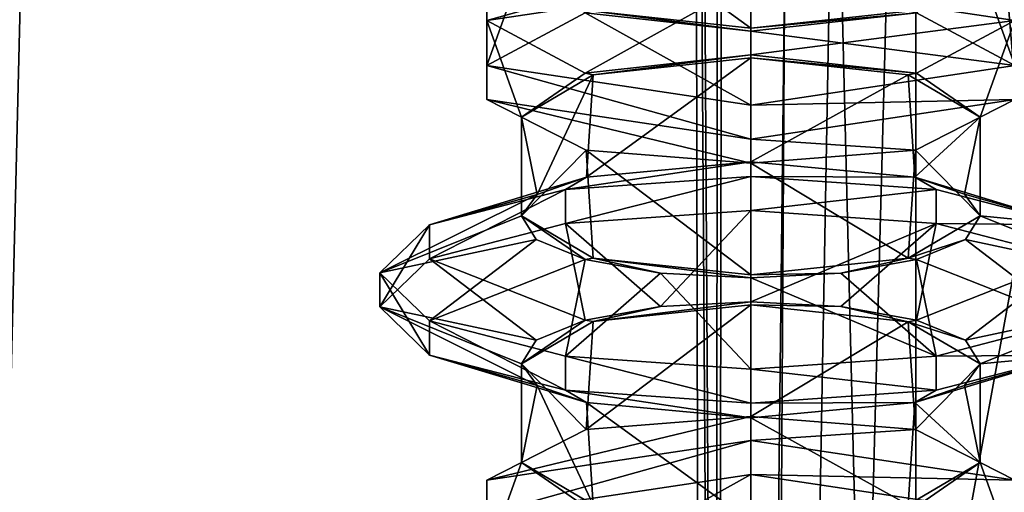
# Model space of a CAD drawing. Header units: millimetres. Extents: x -18.9 to 18.9, y -8.8 to 59.9.
# Tile 281 of 461: x 4.2 to 8.4, y 22.4 to 24.4. Entities that reach past the tile are written whole.
import ezdxf

# ---------------------------------------------------------------- set-up
doc = ezdxf.new("R2010")
doc.units = ezdxf.units.MM
doc.header["$LTSCALE"] = 65.185185
for name, color, linetype in [('1281', 7, 'CONTINUOUS'), ('1287', 7, 'CONTINUOUS'), ('1288', 7, 'CONTINUOUS'), ('1295', 7, 'CONTINUOUS'), ('2921', 7, 'CONTINUOUS'), ('2922', 7, 'CONTINUOUS'), ('2923', 7, 'CONTINUOUS'), ('2924', 7, 'CONTINUOUS'), ('2926', 7, 'CONTINUOUS'), ('2927', 7, 'CONTINUOUS'), ('2928', 7, 'CONTINUOUS'), ('2943', 7, 'CONTINUOUS'), ('2947', 7, 'CONTINUOUS'), ('2948', 7, 'CONTINUOUS'), ('2949', 7, 'CONTINUOUS'), ('2950', 7, 'CONTINUOUS'), ('2985', 7, 'CONTINUOUS'), ('2986', 7, 'CONTINUOUS'), ('2987', 7, 'CONTINUOUS'), ('2988', 7, 'CONTINUOUS'), ('2989', 7, 'CONTINUOUS'), ('2990', 7, 'CONTINUOUS'), ('2996', 7, 'CONTINUOUS'), ('3019', 7, 'CONTINUOUS'), ('3020', 7, 'CONTINUOUS'), ('3021', 7, 'CONTINUOUS'), ('3023', 7, 'CONTINUOUS'), ('3025', 7, 'CONTINUOUS'), ('3026', 7, 'CONTINUOUS'), ('3027', 7, 'CONTINUOUS'), ('3028', 7, 'CONTINUOUS'), ('3029', 7, 'CONTINUOUS'), ('3030', 7, 'CONTINUOUS')]:
    doc.layers.add(name, color=color, linetype=linetype)

msp = doc.modelspace()

# ---------------------------------------------------------------- linework, layer by layer
at = {"layer": '1281', "color": 7, "linetype": 'Continuous'}
for points in [[(4.1534, 26.4569, -16.897), (4.2931, 26.4, -16.8621), (3.5677, -3.5, -17.0303), (4.1534, 26.4569, -16.897)], [(4.2931, 26.4, -16.8621), (9.0291, 26.4, -14.874), (3.5677, -3.5, -17.0303), (4.2931, 26.4, -16.8621)], [(3.5677, -3.5, -17.0303), (9.0291, 26.4, -14.874), (9.0598, -3.5, -14.8553), (3.5677, -3.5, -17.0303)]]:
    msp.add_3dface(points, dxfattribs=at)
at = {"layer": '1287', "color": 7, "linetype": 'Continuous'}
for points in [[(7.1086, 32.4, 8.3562), (7.1086, 29.8178, 8.3562), (7.3235, -3.5, 7.2708), (7.1086, 32.4, 8.3562)], [(7.5416, 32.4, 6.846), (7.1086, 32.4, 8.3562), (7.3235, -3.5, 7.2708), (7.5416, 32.4, 6.846)], [(8.432, -3.5, 5.9497), (7.5416, 32.4, 6.846), (7.3235, -3.5, 7.2708), (8.432, -3.5, 5.9497)], [(8.7092, 32.4, 5.7947), (7.5416, 32.4, 6.846), (8.432, -3.5, 5.9497), (8.7092, 32.4, 5.7947)], [(7.1086, 29.8178, 8.3562), (7.2136, 29.4592, 9.1227), (7.1795, -3.5, 8.9873), (7.1086, 29.8178, 8.3562)], [(7.3235, -3.5, 7.2708), (7.1086, 29.8178, 8.3562), (7.1795, -3.5, 8.9873), (7.3235, -3.5, 7.2708)], [(7.2136, 29.4592, 9.1227), (7.2325, 29.4323, 9.1875), (7.1795, -3.5, 8.9873), (7.2136, 29.4592, 9.1227)], [(7.2325, 29.4323, 9.1875), (7.5455, 29.241, 9.8726), (7.1795, -3.5, 8.9873), (7.2325, 29.4323, 9.1875)], [(7.5455, 29.241, 9.8726), (7.7685, 29.2165, 10.18), (7.1795, -3.5, 8.9873), (7.5455, 29.241, 9.8726)], [(7.7685, 29.2165, 10.18), (8.0516, 29.1905, 10.4742), (7.1795, -3.5, 8.9873), (7.7685, 29.2165, 10.18)], [(8.0516, 29.1905, 10.4742), (8.0516, -3.5, 10.4742), (7.1795, -3.5, 8.9873), (8.0516, 29.1905, 10.4742)]]:
    msp.add_3dface(points, dxfattribs=at)
at = {"layer": '1288', "color": 7, "linetype": 'Continuous'}
for points in [[(8.0516, -3.5, 10.4742), (8.0516, 29.1905, 10.4742), (10.7699, -3.5, 12.9218), (8.0516, -3.5, 10.4742)], [(8.0516, 29.1905, 10.4742), (9.2835, 29.0956, 11.5834), (10.7699, -3.5, 12.9218), (8.0516, 29.1905, 10.4742)]]:
    msp.add_3dface(points, dxfattribs=at)
at = {"layer": '1295', "color": 7, "linetype": 'Continuous'}
for points in [[(-1.389, -3.5, 17.3445), (5.0224, -3.5, 16.6594), (3.603, 26.4, 17.0228), (-1.389, -3.5, 17.3445)], [(5.0224, -3.5, 16.6594), (9.021, 26.4, 14.8789), (3.603, 26.4, 17.0228), (5.0224, -3.5, 16.6594)], [(5.0224, -3.5, 16.6594), (10.7441, -3.5, 13.6867), (9.021, 26.4, 14.8789), (5.0224, -3.5, 16.6594)]]:
    msp.add_3dface(points, dxfattribs=at)
at = {"layer": '2921', "color": 7, "linetype": 'Continuous'}
for points in [[(7.35, 23.794, -13.1832), (7.35, 24.2363, -13.1832), (8.019, 24.1647, -12.9174), (7.35, 23.794, -13.1832)], [(7.35, 23.794, -13.1832), (8.019, 24.1647, -12.9174), (8.0473, 23.7294, -12.8897), (7.35, 23.794, -13.1832)], [(8.019, 24.1647, -12.9174), (8.3241, 23.985, -12.2499), (8.0473, 23.7294, -12.8897), (8.019, 24.1647, -12.9174)], [(8.3241, 23.985, -12.2499), (8.2575, 23.6565, -12.5647), (8.0473, 23.7294, -12.8897), (8.3241, 23.985, -12.2499)], [(8.3241, 23.565, -12.1665), (8.3241, 23.985, -12.2499), (8.0496, 23.8441, -11.5291), (8.3241, 23.565, -12.1665)], [(8.3241, 23.985, -12.2499), (8.3241, 23.565, -12.1665), (8.2575, 23.6565, -12.5647), (8.3241, 23.985, -12.2499)], [(7.35, 23.7885, -11.2332), (8.019, 23.3853, -11.4989), (8.0496, 23.8441, -11.5291), (7.35, 23.7885, -11.2332)], [(8.019, 23.3853, -11.4989), (8.3241, 23.565, -12.1665), (8.0496, 23.8441, -11.5291), (8.019, 23.3853, -11.4989)], [(7.35, 23.7885, -11.2332), (7.35, 23.3137, -11.2332), (8.019, 23.3853, -11.4989), (7.35, 23.7885, -11.2332)]]:
    msp.add_3dface(points, dxfattribs=at)
at = {"layer": '2922', "color": 7, "linetype": 'Continuous'}
for points in [[(7.35, 24.5642, -13.4782), (8.4715, 24.5408, -12.8139), (8.4715, 24.3959, -12.8529), (7.35, 24.5642, -13.4782)], [(8.4715, 24.2041, -11.5635), (7.35, 24.0358, -10.9382), (8.4715, 24.0592, -11.6025), (8.4715, 24.2041, -11.5635)], [(7.35, 24.0358, -10.9382), (7.35, 23.8909, -10.9772), (8.4715, 24.0592, -11.6025), (7.35, 24.0358, -10.9382)]]:
    msp.add_3dface(points, dxfattribs=at)
at = {"layer": '2923', "color": 7, "linetype": 'Continuous'}
for points in [[(7.35, 24.2493, -13.2316), (7.35, 24.5642, -13.4782), (8.4715, 24.3959, -12.8529), (7.35, 24.2493, -13.2316)], [(8.054, 24.1712, -12.9414), (7.35, 24.2493, -13.2316), (8.4715, 24.3959, -12.8529), (8.054, 24.1712, -12.9414)], [(8.3241, 23.985, -12.2499), (8.054, 24.1712, -12.9414), (8.4715, 24.3959, -12.8529), (8.3241, 23.985, -12.2499)], [(8.4715, 24.0592, -11.6025), (8.3241, 23.985, -12.2499), (8.4715, 24.3959, -12.8529), (8.4715, 24.0592, -11.6025)], [(7.35, 23.8909, -10.9772), (8.0496, 23.8441, -11.5291), (8.4715, 24.0592, -11.6025), (7.35, 23.8909, -10.9772)], [(8.0496, 23.8441, -11.5291), (8.3241, 23.985, -12.2499), (8.4715, 24.0592, -11.6025), (8.0496, 23.8441, -11.5291)], [(7.35, 23.8909, -10.9772), (7.35, 23.7885, -11.2332), (8.0496, 23.8441, -11.5291), (7.35, 23.8909, -10.9772)]]:
    msp.add_3dface(points, dxfattribs=at)
at = {"layer": '2924', "color": 7, "linetype": 'Continuous'}
for points in [[(8.3241, 24.615, -12.1665), (8.054, 24.4288, -11.475), (8.4715, 24.2041, -11.5635), (8.3241, 24.615, -12.1665)], [(8.4715, 24.5408, -12.8139), (8.3241, 24.615, -12.1665), (8.4715, 24.2041, -11.5635), (8.4715, 24.5408, -12.8139)], [(8.054, 24.4288, -11.475), (7.35, 24.3507, -11.1848), (8.4715, 24.2041, -11.5635), (8.054, 24.4288, -11.475)], [(7.35, 24.3507, -11.1848), (7.35, 24.0358, -10.9382), (8.4715, 24.2041, -11.5635), (7.35, 24.3507, -11.1848)]]:
    msp.add_3dface(points, dxfattribs=at)
at = {"layer": '2926', "color": 7, "linetype": 'Continuous'}
for points in [[(7.35, 22.4642, -13.4782), (7.35, 22.6091, -13.4392), (8.4715, 22.4408, -12.8139), (7.35, 22.4642, -13.4782)], [(7.35, 22.4642, -13.4782), (8.4715, 22.4408, -12.8139), (8.4715, 22.2959, -12.8529), (7.35, 22.4642, -13.4782)]]:
    msp.add_3dface(points, dxfattribs=at)
at = {"layer": '2927', "color": 7, "linetype": 'Continuous'}
msp.add_3dface([(7.35, 22.1493, -13.2316), (7.35, 22.4642, -13.4782), (8.4715, 22.2959, -12.8529), (7.35, 22.1493, -13.2316)], dxfattribs=at)
at = {"layer": '2928', "color": 7, "linetype": 'Continuous'}
for points in [[(7.35, 22.6091, -13.4392), (7.35, 22.7115, -13.1832), (8.0496, 22.6559, -12.8873), (7.35, 22.6091, -13.4392)], [(7.35, 22.6091, -13.4392), (8.0496, 22.6559, -12.8873), (8.4715, 22.4408, -12.8139), (7.35, 22.6091, -13.4392)], [(8.0496, 22.6559, -12.8873), (8.3241, 22.515, -12.1665), (8.4715, 22.4408, -12.8139), (8.0496, 22.6559, -12.8873)], [(8.3241, 22.515, -12.1665), (8.054, 22.3288, -11.475), (8.4715, 22.1041, -11.5635), (8.3241, 22.515, -12.1665)], [(8.4715, 22.4408, -12.8139), (8.3241, 22.515, -12.1665), (8.4715, 22.1041, -11.5635), (8.4715, 22.4408, -12.8139)]]:
    msp.add_3dface(points, dxfattribs=at)
at = {"layer": '2943', "color": 7, "linetype": 'Continuous'}
msp.add_3dface([(7.35, 24.3637, -11.2332), (8.019, 24.4353, -11.4989), (7.35, 24.806, -11.2332), (7.35, 24.3637, -11.2332)], dxfattribs=at)
at = {"layer": '2947', "color": 7, "linetype": 'Continuous'}
for points in [[(7.35, 22.7115, -13.1832), (7.35, 23.1863, -13.1832), (8.019, 23.1147, -12.9174), (7.35, 22.7115, -13.1832)], [(7.35, 22.7115, -13.1832), (8.019, 23.1147, -12.9174), (8.0496, 22.6559, -12.8873), (7.35, 22.7115, -13.1832)], [(8.019, 23.1147, -12.9174), (8.3241, 22.935, -12.2499), (8.0496, 22.6559, -12.8873), (8.019, 23.1147, -12.9174)], [(8.3241, 22.935, -12.2499), (8.3241, 22.515, -12.1665), (8.0496, 22.6559, -12.8873), (8.3241, 22.935, -12.2499)], [(8.3241, 22.515, -12.1665), (8.3241, 22.935, -12.2499), (8.2575, 22.8435, -11.8517), (8.3241, 22.515, -12.1665)], [(8.3241, 22.515, -12.1665), (8.2575, 22.8435, -11.8517), (8.0473, 22.7706, -11.5267), (8.3241, 22.515, -12.1665)], [(7.35, 22.706, -11.2332), (8.019, 22.3353, -11.4989), (8.0473, 22.7706, -11.5267), (7.35, 22.706, -11.2332)], [(8.019, 22.3353, -11.4989), (8.3241, 22.515, -12.1665), (8.0473, 22.7706, -11.5267), (8.019, 22.3353, -11.4989)], [(7.35, 22.2637, -11.2332), (8.019, 22.3353, -11.4989), (7.35, 22.706, -11.2332), (7.35, 22.2637, -11.2332)]]:
    msp.add_3dface(points, dxfattribs=at)
at = {"layer": '2948', "color": 7, "linetype": 'Continuous'}
for points in [[(7.35, 23.587, -13.7485), (7.35, 23.7319, -13.7095), (8.1375, 23.677, -13.5058), (7.35, 23.587, -13.7485)], [(7.35, 23.587, -13.7485), (8.1375, 23.677, -13.5058), (8.1375, 23.5322, -13.5448), (7.35, 23.587, -13.7485)], [(8.1375, 23.677, -13.5058), (8.714, 23.5272, -12.9491), (8.1375, 23.5322, -13.5448), (8.1375, 23.677, -13.5058)], [(8.714, 23.5272, -12.9491), (8.714, 23.3823, -12.9881), (8.1375, 23.5322, -13.5448), (8.714, 23.5272, -12.9491)], [(8.714, 23.1177, -11.4283), (8.1375, 22.9678, -10.8716), (8.714, 22.9728, -11.4673), (8.714, 23.1177, -11.4283)], [(8.1375, 22.9678, -10.8716), (7.35, 22.913, -10.6679), (8.1375, 22.823, -10.9106), (8.1375, 22.9678, -10.8716)], [(8.1375, 22.9678, -10.8716), (8.1375, 22.823, -10.9106), (8.714, 22.9728, -11.4673), (8.1375, 22.9678, -10.8716)], [(7.35, 22.913, -10.6679), (7.35, 22.7681, -10.7068), (8.1375, 22.823, -10.9106), (7.35, 22.913, -10.6679)]]:
    msp.add_3dface(points, dxfattribs=at)
at = {"layer": '2949', "color": 7, "linetype": 'Continuous'}
for points in [[(7.35, 23.1993, -13.2316), (7.35, 23.587, -13.7485), (8.1375, 23.5322, -13.5448), (7.35, 23.1993, -13.2316)], [(7.7331, 23.1789, -13.1558), (7.35, 23.1993, -13.2316), (8.1375, 23.5322, -13.5448), (7.7331, 23.1789, -13.1558)], [(8.054, 23.1212, -12.9414), (7.7331, 23.1789, -13.1558), (8.1375, 23.5322, -13.5448), (8.054, 23.1212, -12.9414)], [(8.714, 23.3823, -12.9881), (8.054, 23.1212, -12.9414), (8.1375, 23.5322, -13.5448), (8.714, 23.3823, -12.9881)], [(8.2621, 23.0354, -12.6227), (8.054, 23.1212, -12.9414), (8.714, 23.3823, -12.9881), (8.2621, 23.0354, -12.6227)], [(8.925, 23.1776, -12.2277), (8.2621, 23.0354, -12.6227), (8.714, 23.3823, -12.9881), (8.925, 23.1776, -12.2277)], [(8.3241, 22.935, -12.2499), (8.2621, 23.0354, -12.6227), (8.925, 23.1776, -12.2277), (8.3241, 22.935, -12.2499)], [(8.714, 22.9728, -11.4673), (8.3241, 22.935, -12.2499), (8.925, 23.1776, -12.2277), (8.714, 22.9728, -11.4673)], [(8.0473, 22.7706, -11.5267), (8.2575, 22.8435, -11.8517), (8.714, 22.9728, -11.4673), (8.0473, 22.7706, -11.5267)], [(8.1375, 22.823, -10.9106), (8.0473, 22.7706, -11.5267), (8.714, 22.9728, -11.4673), (8.1375, 22.823, -10.9106)], [(8.2575, 22.8435, -11.8517), (8.3241, 22.935, -12.2499), (8.714, 22.9728, -11.4673), (8.2575, 22.8435, -11.8517)], [(7.35, 22.7681, -10.7068), (8.0473, 22.7706, -11.5267), (8.1375, 22.823, -10.9106), (7.35, 22.7681, -10.7068)], [(7.35, 22.7681, -10.7068), (7.35, 22.706, -11.2332), (8.0473, 22.7706, -11.5267), (7.35, 22.7681, -10.7068)]]:
    msp.add_3dface(points, dxfattribs=at)
at = {"layer": '2950', "color": 7, "linetype": 'Continuous'}
for points in [[(7.35, 23.7319, -13.7095), (7.35, 23.794, -13.1832), (8.0473, 23.7294, -12.8897), (7.35, 23.7319, -13.7095)], [(8.1375, 23.677, -13.5058), (7.35, 23.7319, -13.7095), (8.0473, 23.7294, -12.8897), (8.1375, 23.677, -13.5058)], [(8.714, 23.5272, -12.9491), (8.1375, 23.677, -13.5058), (8.0473, 23.7294, -12.8897), (8.714, 23.5272, -12.9491)], [(8.2575, 23.6565, -12.5647), (8.714, 23.5272, -12.9491), (8.0473, 23.7294, -12.8897), (8.2575, 23.6565, -12.5647)], [(8.3241, 23.565, -12.1665), (8.714, 23.5272, -12.9491), (8.2575, 23.6565, -12.5647), (8.3241, 23.565, -12.1665)], [(8.3241, 23.565, -12.1665), (8.2621, 23.4646, -11.7937), (8.925, 23.3224, -12.1887), (8.3241, 23.565, -12.1665)], [(8.714, 23.5272, -12.9491), (8.3241, 23.565, -12.1665), (8.925, 23.3224, -12.1887), (8.714, 23.5272, -12.9491)], [(8.2621, 23.4646, -11.7937), (8.054, 23.3788, -11.475), (8.714, 23.1177, -11.4283), (8.2621, 23.4646, -11.7937)], [(8.925, 23.3224, -12.1887), (8.2621, 23.4646, -11.7937), (8.714, 23.1177, -11.4283), (8.925, 23.3224, -12.1887)], [(8.054, 23.3788, -11.475), (7.7331, 23.3211, -11.2606), (8.1375, 22.9678, -10.8716), (8.054, 23.3788, -11.475)], [(8.714, 23.1177, -11.4283), (8.054, 23.3788, -11.475), (8.1375, 22.9678, -10.8716), (8.714, 23.1177, -11.4283)], [(7.7331, 23.3211, -11.2606), (7.35, 23.3007, -11.1848), (8.1375, 22.9678, -10.8716), (7.7331, 23.3211, -11.2606)], [(7.35, 23.3007, -11.1848), (7.35, 22.913, -10.6679), (8.1375, 22.9678, -10.8716), (7.35, 23.3007, -11.1848)]]:
    msp.add_3dface(points, dxfattribs=at)
at = {"layer": '2985', "color": 7, "linetype": 'Continuous'}
for points in [[(6.6529, 23.7294, -12.8899), (7.35, 23.794, -13.1832), (6.5625, 23.677, -13.5058), (6.6529, 23.7294, -12.8899)], [(7.35, 23.794, -13.1832), (7.35, 23.7319, -13.7095), (6.5625, 23.677, -13.5058), (7.35, 23.794, -13.1832)], [(6.4422, 23.6563, -12.5638), (6.6529, 23.7294, -12.8899), (5.986, 23.5272, -12.9491), (6.4422, 23.6563, -12.5638)], [(6.6529, 23.7294, -12.8899), (6.5625, 23.677, -13.5058), (5.986, 23.5272, -12.9491), (6.6529, 23.7294, -12.8899)], [(6.3759, 23.565, -12.1665), (6.4422, 23.6563, -12.5638), (5.775, 23.3224, -12.1887), (6.3759, 23.565, -12.1665)], [(6.4422, 23.6563, -12.5638), (5.986, 23.5272, -12.9491), (5.775, 23.3224, -12.1887), (6.4422, 23.6563, -12.5638)], [(6.4379, 23.4646, -11.7937), (6.3759, 23.565, -12.1665), (5.775, 23.3224, -12.1887), (6.4379, 23.4646, -11.7937)], [(6.4379, 23.4646, -11.7937), (5.775, 23.3224, -12.1887), (5.986, 23.1177, -11.4283), (6.4379, 23.4646, -11.7937)], [(6.646, 23.3788, -11.475), (6.4379, 23.4646, -11.7937), (5.986, 23.1177, -11.4283), (6.646, 23.3788, -11.475)], [(6.646, 23.3788, -11.475), (5.986, 23.1177, -11.4283), (6.5625, 22.9678, -10.8716), (6.646, 23.3788, -11.475)], [(6.9669, 23.3211, -11.2606), (6.646, 23.3788, -11.475), (6.5625, 22.9678, -10.8716), (6.9669, 23.3211, -11.2606)], [(6.9669, 23.3211, -11.2606), (6.5625, 22.9678, -10.8716), (7.35, 22.913, -10.6679), (6.9669, 23.3211, -11.2606)], [(7.35, 23.3007, -11.1848), (6.9669, 23.3211, -11.2606), (7.35, 22.913, -10.6679), (7.35, 23.3007, -11.1848)]]:
    msp.add_3dface(points, dxfattribs=at)
at = {"layer": '2986', "color": 7, "linetype": 'Continuous'}
for points in [[(7.35, 23.587, -13.7485), (6.9669, 23.1789, -13.1558), (6.5625, 23.5322, -13.5448), (7.35, 23.587, -13.7485)], [(7.35, 23.1993, -13.2316), (6.9669, 23.1789, -13.1558), (7.35, 23.587, -13.7485), (7.35, 23.1993, -13.2316)], [(6.646, 23.1212, -12.9414), (5.986, 23.3823, -12.9881), (6.5625, 23.5322, -13.5448), (6.646, 23.1212, -12.9414)], [(6.9669, 23.1789, -13.1558), (6.646, 23.1212, -12.9414), (6.5625, 23.5322, -13.5448), (6.9669, 23.1789, -13.1558)], [(6.4379, 23.0354, -12.6227), (5.775, 23.1776, -12.2277), (5.986, 23.3823, -12.9881), (6.4379, 23.0354, -12.6227)], [(6.646, 23.1212, -12.9414), (6.4379, 23.0354, -12.6227), (5.986, 23.3823, -12.9881), (6.646, 23.1212, -12.9414)], [(6.3759, 22.935, -12.2499), (6.4422, 22.8437, -11.8526), (5.775, 23.1776, -12.2277), (6.3759, 22.935, -12.2499)], [(6.4379, 23.0354, -12.6227), (6.3759, 22.935, -12.2499), (5.775, 23.1776, -12.2277), (6.4379, 23.0354, -12.6227)], [(6.4422, 22.8437, -11.8526), (5.986, 22.9728, -11.4673), (5.775, 23.1776, -12.2277), (6.4422, 22.8437, -11.8526)], [(6.4422, 22.8437, -11.8526), (6.6529, 22.7706, -11.5265), (5.986, 22.9728, -11.4673), (6.4422, 22.8437, -11.8526)], [(6.6529, 22.7706, -11.5265), (6.5625, 22.823, -10.9106), (5.986, 22.9728, -11.4673), (6.6529, 22.7706, -11.5265)], [(6.6529, 22.7706, -11.5265), (7.35, 22.706, -11.2332), (6.5625, 22.823, -10.9106), (6.6529, 22.7706, -11.5265)], [(7.35, 22.706, -11.2332), (7.35, 22.7681, -10.7068), (6.5625, 22.823, -10.9106), (7.35, 22.706, -11.2332)]]:
    msp.add_3dface(points, dxfattribs=at)
at = {"layer": '2987', "color": 7, "linetype": 'Continuous'}
for points in [[(7.35, 23.7319, -13.7095), (7.35, 23.587, -13.7485), (6.5625, 23.5322, -13.5448), (7.35, 23.7319, -13.7095)], [(6.5625, 23.677, -13.5058), (7.35, 23.7319, -13.7095), (6.5625, 23.5322, -13.5448), (6.5625, 23.677, -13.5058)], [(5.986, 23.5272, -12.9491), (6.5625, 23.677, -13.5058), (5.986, 23.3823, -12.9881), (5.986, 23.5272, -12.9491)], [(5.986, 23.3823, -12.9881), (6.5625, 23.677, -13.5058), (6.5625, 23.5322, -13.5448), (5.986, 23.3823, -12.9881)], [(5.775, 23.3224, -12.1887), (5.986, 23.5272, -12.9491), (5.775, 23.1776, -12.2277), (5.775, 23.3224, -12.1887)], [(5.775, 23.1776, -12.2277), (5.986, 23.5272, -12.9491), (5.986, 23.3823, -12.9881), (5.775, 23.1776, -12.2277)], [(5.986, 23.1177, -11.4283), (5.775, 23.3224, -12.1887), (5.986, 22.9728, -11.4673), (5.986, 23.1177, -11.4283)], [(5.986, 22.9728, -11.4673), (5.775, 23.3224, -12.1887), (5.775, 23.1776, -12.2277), (5.986, 22.9728, -11.4673)], [(6.5625, 22.9678, -10.8716), (5.986, 23.1177, -11.4283), (6.5625, 22.823, -10.9106), (6.5625, 22.9678, -10.8716)], [(6.5625, 22.823, -10.9106), (5.986, 23.1177, -11.4283), (5.986, 22.9728, -11.4673), (6.5625, 22.823, -10.9106)], [(7.35, 22.913, -10.6679), (6.5625, 22.9678, -10.8716), (7.35, 22.7681, -10.7068), (7.35, 22.913, -10.6679)], [(7.35, 22.7681, -10.7068), (6.5625, 22.9678, -10.8716), (6.5625, 22.823, -10.9106), (7.35, 22.7681, -10.7068)]]:
    msp.add_3dface(points, dxfattribs=at)
at = {"layer": '2988', "color": 7, "linetype": 'Continuous'}
for points in [[(6.9669, 23.1789, -13.1558), (6.6812, 23.1148, -12.9176), (6.646, 23.1212, -12.9414), (6.9669, 23.1789, -13.1558)], [(7.35, 23.1863, -13.1832), (6.6812, 23.1148, -12.9176), (7.35, 23.1993, -13.2316), (7.35, 23.1863, -13.1832)], [(7.35, 23.1993, -13.2316), (6.6812, 23.1148, -12.9176), (6.9669, 23.1789, -13.1558), (7.35, 23.1993, -13.2316)], [(7.7331, 23.1789, -13.1558), (7.35, 23.1863, -13.1832), (7.35, 23.1993, -13.2316), (7.7331, 23.1789, -13.1558)], [(8.019, 23.1147, -12.9174), (7.35, 23.1863, -13.1832), (7.7331, 23.1789, -13.1558), (8.019, 23.1147, -12.9174)], [(8.054, 23.1212, -12.9414), (8.019, 23.1147, -12.9174), (7.7331, 23.1789, -13.1558), (8.054, 23.1212, -12.9414)], [(6.6812, 23.1148, -12.9176), (6.3759, 22.935, -12.2499), (6.646, 23.1212, -12.9414), (6.6812, 23.1148, -12.9176)], [(6.646, 23.1212, -12.9414), (6.3759, 22.935, -12.2499), (6.4379, 23.0354, -12.6227), (6.646, 23.1212, -12.9414)], [(8.2621, 23.0354, -12.6227), (8.019, 23.1147, -12.9174), (8.054, 23.1212, -12.9414), (8.2621, 23.0354, -12.6227)], [(8.3241, 22.935, -12.2499), (8.019, 23.1147, -12.9174), (8.2621, 23.0354, -12.6227), (8.3241, 22.935, -12.2499)]]:
    msp.add_3dface(points, dxfattribs=at)
at = {"layer": '2989', "color": 7, "linetype": 'Continuous'}
for points in [[(6.6812, 23.3852, -11.4988), (6.3759, 23.565, -12.1665), (6.646, 23.3788, -11.475), (6.6812, 23.3852, -11.4988)], [(6.646, 23.3788, -11.475), (6.3759, 23.565, -12.1665), (6.4379, 23.4646, -11.7937), (6.646, 23.3788, -11.475)], [(8.3241, 23.565, -12.1665), (8.019, 23.3853, -11.4989), (8.2621, 23.4646, -11.7937), (8.3241, 23.565, -12.1665)], [(8.2621, 23.4646, -11.7937), (8.019, 23.3853, -11.4989), (8.054, 23.3788, -11.475), (8.2621, 23.4646, -11.7937)], [(6.9669, 23.3211, -11.2606), (6.6812, 23.3852, -11.4988), (6.646, 23.3788, -11.475), (6.9669, 23.3211, -11.2606)], [(7.35, 23.3137, -11.2332), (6.6812, 23.3852, -11.4988), (7.35, 23.3007, -11.1848), (7.35, 23.3137, -11.2332)], [(7.35, 23.3007, -11.1848), (6.6812, 23.3852, -11.4988), (6.9669, 23.3211, -11.2606), (7.35, 23.3007, -11.1848)], [(8.019, 23.3853, -11.4989), (7.35, 23.3137, -11.2332), (7.7331, 23.3211, -11.2606), (8.019, 23.3853, -11.4989)], [(8.054, 23.3788, -11.475), (8.019, 23.3853, -11.4989), (7.7331, 23.3211, -11.2606), (8.054, 23.3788, -11.475)], [(7.7331, 23.3211, -11.2606), (7.35, 23.3137, -11.2332), (7.35, 23.3007, -11.1848), (7.7331, 23.3211, -11.2606)]]:
    msp.add_3dface(points, dxfattribs=at)
at = {"layer": '2990', "color": 7, "linetype": 'Continuous'}
for points in [[(7.35, 22.7115, -13.1832), (6.6511, 22.656, -12.8881), (7.35, 23.1863, -13.1832), (7.35, 22.7115, -13.1832)], [(7.35, 23.1863, -13.1832), (6.6511, 22.656, -12.8881), (6.6812, 23.1148, -12.9176), (7.35, 23.1863, -13.1832)], [(6.6812, 23.1148, -12.9176), (6.6511, 22.656, -12.8881), (6.3759, 22.935, -12.2499), (6.6812, 23.1148, -12.9176)], [(6.6511, 22.656, -12.8881), (6.3759, 22.515, -12.1665), (6.3759, 22.935, -12.2499), (6.6511, 22.656, -12.8881)], [(6.3759, 22.935, -12.2499), (6.3759, 22.515, -12.1665), (6.4422, 22.8437, -11.8526), (6.3759, 22.935, -12.2499)], [(6.3759, 22.515, -12.1665), (6.6812, 22.3352, -11.4988), (6.4422, 22.8437, -11.8526), (6.3759, 22.515, -12.1665)], [(6.4422, 22.8437, -11.8526), (6.6812, 22.3352, -11.4988), (6.6529, 22.7706, -11.5265), (6.4422, 22.8437, -11.8526)], [(6.6812, 22.3352, -11.4988), (7.35, 22.2637, -11.2332), (6.6529, 22.7706, -11.5265), (6.6812, 22.3352, -11.4988)], [(6.6529, 22.7706, -11.5265), (7.35, 22.2637, -11.2332), (7.35, 22.706, -11.2332), (6.6529, 22.7706, -11.5265)]]:
    msp.add_3dface(points, dxfattribs=at)
at = {"layer": '2996', "color": 7, "linetype": 'Continuous'}
for points in [[(6.6812, 24.4352, -11.4988), (7.35, 24.3637, -11.2332), (6.6529, 24.8706, -11.5265), (6.6812, 24.4352, -11.4988)], [(6.6529, 24.8706, -11.5265), (7.35, 24.3637, -11.2332), (7.35, 24.806, -11.2332), (6.6529, 24.8706, -11.5265)]]:
    msp.add_3dface(points, dxfattribs=at)
at = {"layer": '3019', "color": 7, "linetype": 'Continuous'}
for points in [[(7.35, 22.6091, -13.4392), (6.2285, 22.4408, -12.8139), (7.35, 22.7115, -13.1832), (7.35, 22.6091, -13.4392)], [(7.35, 22.7115, -13.1832), (6.2285, 22.4408, -12.8139), (6.6511, 22.656, -12.8881), (7.35, 22.7115, -13.1832)], [(6.2285, 22.4408, -12.8139), (6.3759, 22.515, -12.1665), (6.6511, 22.656, -12.8881), (6.2285, 22.4408, -12.8139)], [(6.646, 22.3288, -11.475), (6.3759, 22.515, -12.1665), (6.2285, 22.1041, -11.5635), (6.646, 22.3288, -11.475)], [(6.3759, 22.515, -12.1665), (6.2285, 22.4408, -12.8139), (6.2285, 22.1041, -11.5635), (6.3759, 22.515, -12.1665)]]:
    msp.add_3dface(points, dxfattribs=at)
at = {"layer": '3020', "color": 7, "linetype": 'Continuous'}
for points in [[(7.35, 22.4642, -13.4782), (6.646, 22.0712, -12.9414), (6.2285, 22.2959, -12.8529), (7.35, 22.4642, -13.4782)], [(7.35, 22.1493, -13.2316), (6.646, 22.0712, -12.9414), (7.35, 22.4642, -13.4782), (7.35, 22.1493, -13.2316)]]:
    msp.add_3dface(points, dxfattribs=at)
at = {"layer": '3021', "color": 7, "linetype": 'Continuous'}
for points in [[(7.35, 22.6091, -13.4392), (7.35, 22.4642, -13.4782), (6.2285, 22.2959, -12.8529), (7.35, 22.6091, -13.4392)], [(6.2285, 22.4408, -12.8139), (7.35, 22.6091, -13.4392), (6.2285, 22.2959, -12.8529), (6.2285, 22.4408, -12.8139)], [(6.2285, 22.1041, -11.5635), (6.2285, 22.4408, -12.8139), (6.2285, 21.9592, -11.6025), (6.2285, 22.1041, -11.5635)], [(6.2285, 21.9592, -11.6025), (6.2285, 22.4408, -12.8139), (6.2285, 22.2959, -12.8529), (6.2285, 21.9592, -11.6025)]]:
    msp.add_3dface(points, dxfattribs=at)
at = {"layer": '3023', "color": 7, "linetype": 'Continuous'}
for points in [[(6.3759, 22.515, -12.1665), (6.646, 22.3288, -11.475), (6.6812, 22.3352, -11.4988), (6.3759, 22.515, -12.1665)], [(8.3241, 22.515, -12.1665), (8.019, 22.3353, -11.4989), (8.054, 22.3288, -11.475), (8.3241, 22.515, -12.1665)]]:
    msp.add_3dface(points, dxfattribs=at)
at = {"layer": '3025', "color": 7, "linetype": 'Continuous'}
for points in [[(6.646, 24.4288, -11.475), (6.3759, 24.615, -12.1665), (6.2285, 24.2041, -11.5635), (6.646, 24.4288, -11.475)], [(6.3759, 24.615, -12.1665), (6.2285, 24.5408, -12.8139), (6.2285, 24.2041, -11.5635), (6.3759, 24.615, -12.1665)], [(6.646, 24.4288, -11.475), (6.2285, 24.2041, -11.5635), (7.35, 24.0358, -10.9382), (6.646, 24.4288, -11.475)], [(7.35, 24.3507, -11.1848), (6.646, 24.4288, -11.475), (7.35, 24.0358, -10.9382), (7.35, 24.3507, -11.1848)]]:
    msp.add_3dface(points, dxfattribs=at)
at = {"layer": '3026', "color": 7, "linetype": 'Continuous'}
for points in [[(7.35, 24.5642, -13.4782), (6.646, 24.1712, -12.9414), (6.2285, 24.3959, -12.8529), (7.35, 24.5642, -13.4782)], [(7.35, 24.2493, -13.2316), (6.646, 24.1712, -12.9414), (7.35, 24.5642, -13.4782), (7.35, 24.2493, -13.2316)], [(6.646, 24.1712, -12.9414), (6.3759, 23.985, -12.2499), (6.2285, 24.3959, -12.8529), (6.646, 24.1712, -12.9414)], [(6.3759, 23.985, -12.2499), (6.2285, 24.0592, -11.6025), (6.2285, 24.3959, -12.8529), (6.3759, 23.985, -12.2499)], [(6.3759, 23.985, -12.2499), (6.6511, 23.844, -11.5283), (6.2285, 24.0592, -11.6025), (6.3759, 23.985, -12.2499)], [(6.6511, 23.844, -11.5283), (7.35, 23.7885, -11.2332), (6.2285, 24.0592, -11.6025), (6.6511, 23.844, -11.5283)], [(7.35, 23.7885, -11.2332), (7.35, 23.8909, -10.9772), (6.2285, 24.0592, -11.6025), (7.35, 23.7885, -11.2332)]]:
    msp.add_3dface(points, dxfattribs=at)
at = {"layer": '3027', "color": 7, "linetype": 'Continuous'}
for points in [[(7.35, 24.7091, -13.4392), (7.35, 24.5642, -13.4782), (6.2285, 24.3959, -12.8529), (7.35, 24.7091, -13.4392)], [(6.2285, 24.5408, -12.8139), (7.35, 24.7091, -13.4392), (6.2285, 24.3959, -12.8529), (6.2285, 24.5408, -12.8139)], [(6.2285, 24.2041, -11.5635), (6.2285, 24.5408, -12.8139), (6.2285, 24.0592, -11.6025), (6.2285, 24.2041, -11.5635)], [(6.2285, 24.0592, -11.6025), (6.2285, 24.5408, -12.8139), (6.2285, 24.3959, -12.8529), (6.2285, 24.0592, -11.6025)], [(7.35, 24.0358, -10.9382), (6.2285, 24.2041, -11.5635), (7.35, 23.8909, -10.9772), (7.35, 24.0358, -10.9382)], [(7.35, 23.8909, -10.9772), (6.2285, 24.2041, -11.5635), (6.2285, 24.0592, -11.6025), (7.35, 23.8909, -10.9772)]]:
    msp.add_3dface(points, dxfattribs=at)
at = {"layer": '3028', "color": 7, "linetype": 'Continuous'}
for points in [[(7.35, 24.2493, -13.2316), (6.6812, 24.1648, -12.9176), (6.646, 24.1712, -12.9414), (7.35, 24.2493, -13.2316)], [(7.35, 24.2363, -13.1832), (6.6812, 24.1648, -12.9176), (7.35, 24.2493, -13.2316), (7.35, 24.2363, -13.1832)], [(8.054, 24.1712, -12.9414), (7.35, 24.2363, -13.1832), (7.35, 24.2493, -13.2316), (8.054, 24.1712, -12.9414)], [(8.019, 24.1647, -12.9174), (7.35, 24.2363, -13.1832), (8.054, 24.1712, -12.9414), (8.019, 24.1647, -12.9174)], [(6.6812, 24.1648, -12.9176), (6.3759, 23.985, -12.2499), (6.646, 24.1712, -12.9414), (6.6812, 24.1648, -12.9176)], [(8.3241, 23.985, -12.2499), (8.019, 24.1647, -12.9174), (8.054, 24.1712, -12.9414), (8.3241, 23.985, -12.2499)]]:
    msp.add_3dface(points, dxfattribs=at)
at = {"layer": '3029', "color": 7, "linetype": 'Continuous'}
for points in [[(6.646, 24.4288, -11.475), (7.35, 24.3507, -11.1848), (6.6812, 24.4352, -11.4988), (6.646, 24.4288, -11.475)], [(7.35, 24.3507, -11.1848), (7.35, 24.3637, -11.2332), (6.6812, 24.4352, -11.4988), (7.35, 24.3507, -11.1848)], [(8.019, 24.4353, -11.4989), (7.35, 24.3637, -11.2332), (8.054, 24.4288, -11.475), (8.019, 24.4353, -11.4989)], [(8.054, 24.4288, -11.475), (7.35, 24.3637, -11.2332), (7.35, 24.3507, -11.1848), (8.054, 24.4288, -11.475)]]:
    msp.add_3dface(points, dxfattribs=at)
at = {"layer": '3030', "color": 7, "linetype": 'Continuous'}
for points in [[(7.35, 24.2363, -13.1832), (7.35, 23.794, -13.1832), (6.6529, 23.7294, -12.8899), (7.35, 24.2363, -13.1832)], [(6.6812, 24.1648, -12.9176), (7.35, 24.2363, -13.1832), (6.6529, 23.7294, -12.8899), (6.6812, 24.1648, -12.9176)], [(6.3759, 23.985, -12.2499), (6.6812, 24.1648, -12.9176), (6.4422, 23.6563, -12.5638), (6.3759, 23.985, -12.2499)], [(6.4422, 23.6563, -12.5638), (6.6812, 24.1648, -12.9176), (6.6529, 23.7294, -12.8899), (6.4422, 23.6563, -12.5638)], [(6.6511, 23.844, -11.5283), (6.3759, 23.985, -12.2499), (6.3759, 23.565, -12.1665), (6.6511, 23.844, -11.5283)], [(6.3759, 23.565, -12.1665), (6.3759, 23.985, -12.2499), (6.4422, 23.6563, -12.5638), (6.3759, 23.565, -12.1665)], [(6.6812, 23.3852, -11.4988), (6.6511, 23.844, -11.5283), (6.3759, 23.565, -12.1665), (6.6812, 23.3852, -11.4988)], [(7.35, 23.7885, -11.2332), (6.6511, 23.844, -11.5283), (7.35, 23.3137, -11.2332), (7.35, 23.7885, -11.2332)], [(7.35, 23.3137, -11.2332), (6.6511, 23.844, -11.5283), (6.6812, 23.3852, -11.4988), (7.35, 23.3137, -11.2332)]]:
    msp.add_3dface(points, dxfattribs=at)

doc.saveas('drawing.dxf')
